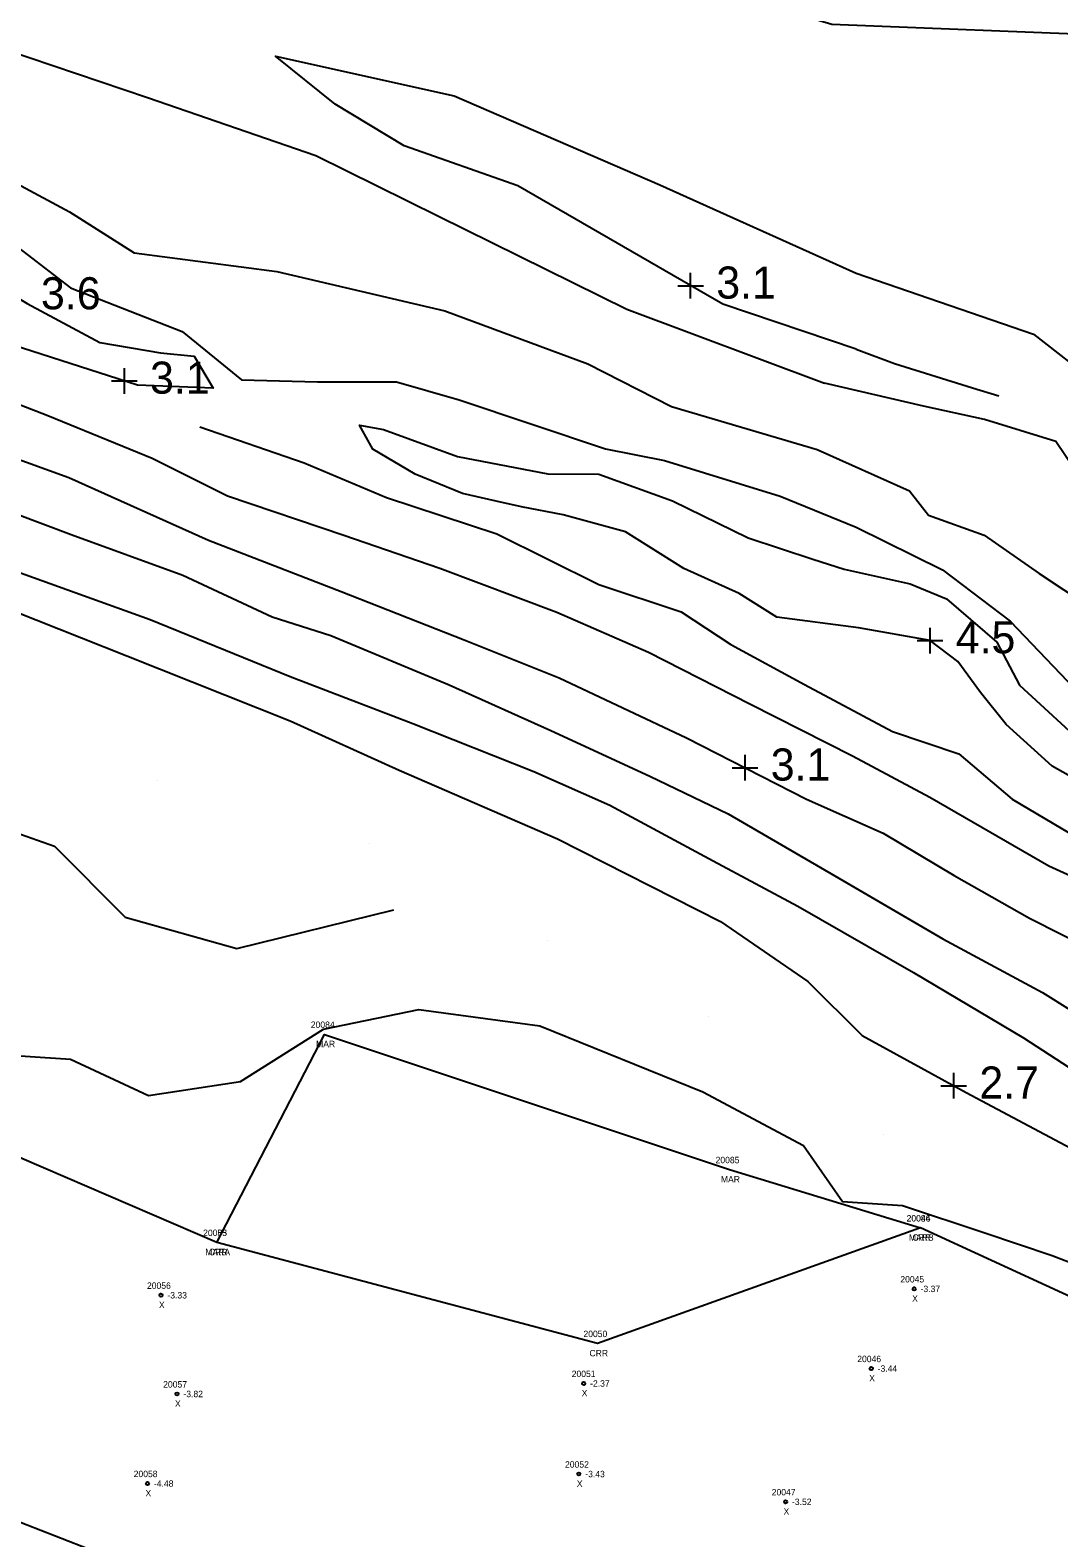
# Model space of a CAD drawing. Extents: x 2316231 to 2323598, y 363169 to 371906.
# Drawn here: x 2322418.9 to 2322579.3, y 368745.7 to 368980.8 of the extents above; entities that cross this region are included whole.
import ezdxf

# ---------------------------------------------------------------- set-up
doc = ezdxf.new("R2010")
doc.units = 0
for name, color, linetype in [('RD_DTM_BkLn1', 7, 'Continuous'), ('RD_DTM_Spot', 7, 'Continuous'), ('RD_DTM_Void', 7, 'Continuous'), ('RD_EX_H2O', 7, 'Continuous'), ('RD_EX_H2O_txCode', 7, 'Continuous'), ('RD_EX_Road', 7, 'Continuous'), ('RD_Sketch8', 7, 'Continuous'), ('RD_SMD_Locator', 7, 'Continuous')]:
    doc.layers.add(name, color=color, linetype=linetype)

msp = doc.modelspace()

# ---------------------------------------------------------------- linework, layer by layer
at = {"layer": 'RD_DTM_BkLn1'}
for points in [[(2322422.052, 369027.258), (2322448.886, 369008.622), (2322482.493, 368991.452), (2322518.065, 368989.374), (2322543.876, 368981.686), (2322588.42, 368979.908), (2322632.596, 368973.129), (2322675.359, 368960.618)], [(2322306.155, 369014.147), (2322341.61, 369007.16), (2322381.462, 368993.744), (2322415.033, 368977.722), (2322437.131, 368970.236), (2322463.42, 368961.23), (2322482.539, 368951.753), (2322511.882, 368937.238), (2322542.747, 368925.731)], [(2322547.656, 368931.025), (2322526.854, 368938.01), (2322494.883, 368956.49), (2322477.168, 368962.742), (2322466.419, 368969.217), (2322457.099, 368976.718), (2322484.966, 368970.517), (2322517.027, 368956.635), (2322547.692, 368942.884), (2322575.313, 368933.329)], [(2322353.373, 368954.479), (2322358.785, 368952.047), (2322379.126, 368946.624), (2322390.93, 368942.968), (2322400.278, 368940.293), (2322409.376, 368943.548), (2322418.366, 368938.132), (2322429.73, 368932.054), (2322439.173, 368930.45), (2322444.419, 368929.935), (2322447.386, 368924.954), (2322435.6, 368925.421), (2322413.074, 368932.637), (2322390.336, 368939.476)], [(2322575.313, 368933.329), (2322585.053, 368925.783)], [(2322547.656, 368931.025), (2322553.639, 368928.767), (2322565.784, 368924.993), (2322569.899, 368923.763)], [(2322313.46, 368925.617), (2322330.063, 368920.278), (2322352.726, 368911.216), (2322378.978, 368902.182), (2322405.608, 368894.407), (2322433.914, 368883.194), (2322459.4, 368873.068), (2322476.408, 368865.381), (2322501.103, 368854.644), (2322526.49, 368841.79), (2322540.119, 368832.426), (2322548.609, 368824.012), (2322564.803, 368815.114), (2322581.926, 368806.026), (2322590.982, 368805.222), (2322598.664, 368798.48), (2322592.139, 368794.257), (2322581.967, 368802.615), (2322587.87, 368801.605), (2322594.57, 368798.405)], [(2322584.951, 368907.526), (2322578.826, 368916.63), (2322567.657, 368920.026), (2322558.144, 368922.113), (2322542.747, 368925.731)], [(2322405.038, 368918.158), (2322424.894, 368910.995), (2322446.65, 368901.24), (2322467.363, 368893.228), (2322486.548, 368885.678), (2322501.336, 368879.77), (2322521.223, 368870.431), (2322539.898, 368860.858), (2322551.875, 368855.544), (2322562.968, 368848.96), (2322574.696, 368842.305), (2322589.905, 368834.621), (2322609.614, 368824.47), (2322622.77, 368820.259), (2322631.278, 368815.727), (2322642.913, 368809.366), (2322654.252, 368802.135), (2322667.558, 368796.359), (2322676.831, 368792.12), (2322686.492, 368787.21), (2322692.697, 368783.552), (2322701.219, 368779.48)], [(2322445.317, 368918.923), (2322461.611, 368913.318), (2322474.412, 368907.908), (2322491.647, 368902.208), (2322507.549, 368894.334), (2322520.363, 368890.065), (2322528.142, 368884.97), (2322539.635, 368878.75), (2322553.326, 368871.386), (2322563.684, 368867.933), (2322571.988, 368860.849), (2322582.188, 368854.843), (2322593.531, 368849.871), (2322606.802, 368844.237), (2322619.154, 368837.851), (2322629.823, 368831.092), (2322642.668, 368824.047), (2322653.845, 368818.404), (2322665.798, 368812.314), (2322681.335, 368804.699), (2322691.706, 368801.952), (2322701.282, 368802.323)], [(2322591.417, 368858.544), (2322578.232, 368865.978), (2322571.079, 368872.473), (2322567.053, 368877.491), (2322563.544, 368882.308), (2322559.198, 368885.586), (2322548.038, 368887.558), (2322535.289, 368889.204), (2322529.414, 368892.931), (2322520.775, 368896.817), (2322511.704, 368902.55), (2322501.968, 368905.202), (2322495.501, 368906.436), (2322491.515, 368907.302), (2322486.282, 368908.535), (2322478.876, 368911.512), (2322472.296, 368915.405), (2322470.232, 368919.173), (2322473.948, 368918.508), (2322485.492, 368914.3), (2322499.58, 368911.593), (2322507.52, 368911.532), (2322519.041, 368907.371), (2322530.841, 368901.598), (2322540.893, 368898.287), (2322545.772, 368896.714), (2322556.108, 368894.414), (2322561.774, 368892.075), (2322569.584, 368885.356), (2322573.16, 368878.621), (2322580.9, 368871.502)], [(2322302.164, 368898.286), (2322311.446, 368889.632), (2322324.091, 368882.669), (2322341.603, 368880.627), (2322359.955, 368881.065), (2322380.443, 368872.501), (2322402.255, 368860.699), (2322422.652, 368853.5), (2322433.655, 368842.447), (2322451.079, 368837.593), (2322475.569, 368843.62)], [(2322414.153, 368897.286), (2322437.571, 368888.846), (2322459.412, 368879.962), (2322478.538, 368872.647), (2322497.393, 368865.144), (2322509.265, 368859.935), (2322525.342, 368851.249), (2322538.586, 368844.18), (2322556.59, 368833.808), (2322573.758, 368823.65), (2322587.846, 368814.497), (2322597.883, 368809.633), (2322605.629, 368805.961), (2322614.889, 368800.851), (2322624.599, 368796.999), (2322635.586, 368790.475), (2322644.281, 368784.484), (2322655.081, 368778.584), (2322663.025, 368774.052), (2322675.343, 368768.22), (2322677.825, 368766.911)], [(2322411.75, 368821.217), (2322425.158, 368820.323), (2322437.288, 368814.644), (2322451.678, 368816.806), (2322464.609, 368824.994), (2322479.459, 368828.062), (2322498.347, 368825.535), (2322523.737, 368815.198), (2322539.474, 368806.83), (2322545.54, 368798.103), (2322554.879, 368797.51), (2322567.741, 368793.229), (2322578.251, 368789.705), (2322590.288, 368785.073), (2322602.779, 368777.334), (2322620.254, 368767.54), (2322632.504, 368756.426), (2322639.273, 368752.626), (2322647.197, 368763.799), (2322650.786, 368764.546), (2322663.371, 368759.145)]]:
    msp.add_lwpolyline(points, dxfattribs=at)
at = {"layer": 'RD_DTM_Spot'}
for p, q in [((2322438.727, 368863.788), (2322438.727, 368863.788)), ((2322471.753, 368853.884), (2322471.753, 368853.884)), ((2322499.488, 368838.884), (2322499.488, 368838.884)), ((2322524.617, 368827.018), (2322524.617, 368827.018)), ((2322551.993, 368808.561), (2322551.993, 368808.561))]:
    msp.add_line(p, q, dxfattribs=at)
at = {"layer": 'RD_DTM_Void'}
for p, q in [((2322521.853, 368938.9), (2322521.853, 368942.9)), ((2322519.853, 368940.9), (2322523.853, 368940.9)), ((2322433.556, 368924.076), (2322433.556, 368928.076)), ((2322431.556, 368926.076), (2322435.556, 368926.076)), ((2322559.198, 368883.586), (2322559.198, 368887.586)), ((2322557.198, 368885.586), (2322561.198, 368885.586)), ((2322530.346, 368863.754), (2322530.346, 368867.754)), ((2322528.346, 368865.754), (2322532.346, 368865.754)), ((2322562.88, 368814.17), (2322562.88, 368818.17)), ((2322560.88, 368816.17), (2322564.88, 368816.17))]:
    msp.add_line(p, q, dxfattribs=at)
at = {"layer": 'RD_EX_H2O'}
for points in [[(2322407.816, 368961.604), (2322424.978, 368952.407), (2322435.06, 368946.022), (2322457.319, 368943.108), (2322483.515, 368936.982), (2322505.821, 368928.706)], [(2322416.357, 368947.326), (2322425.133, 368940.582), (2322442.544, 368933.76), (2322451.827, 368926.223), (2322463.661, 368925.936), (2322476.01, 368925.943), (2322485.742, 368923.096), (2322508.591, 368915.483)], [(2322505.821, 368928.706), (2322518.855, 368922.088), (2322541.582, 368915.366), (2322555.968, 368908.918), (2322558.973, 368905.137), (2322567.649, 368901.993), (2322576.226, 368896.061), (2322583.91, 368890.965), (2322601.155, 368877.678), (2322618.135, 368867.202), (2322628.932, 368859.596), (2322645.54, 368852.168), (2322657.093, 368846.231), (2322669.853, 368837.374), (2322683.808, 368826.48), (2322701.949, 368820.637), (2322709.098, 368818.896), (2322716.72, 368811.813), (2322726.553, 368804.279), (2322738.941, 368799.748)], [(2322508.591, 368915.483), (2322517.758, 368913.632), (2322535.805, 368908.107), (2322547.689, 368903.239), (2322561.146, 368896.593), (2322571.707, 368888.587), (2322580.619, 368879.231), (2322588.969, 368871.406), (2322603.954, 368863.839), (2322614.528, 368856.469), (2322627.289, 368848.294), (2322637.467, 368843.089), (2322651.368, 368834.677), (2322664.356, 368828.573), (2322676.834, 368820.47), (2322687.643, 368813.052), (2322699.481, 368808.561), (2322710.223, 368803.119), (2322719.757, 368799.515), (2322728.525, 368795.535), (2322730.167, 368795.034)], [(2322900.885, 368599.249), (2322806.08, 368626.957), (2322752.991, 368667.92), (2322720.382, 368688.092), (2322677.628, 368722.306), (2322632.008, 368746.23), (2322590.927, 368778.708), (2322557.696, 368793.999), (2322507.334, 368775.975), (2322447.99, 368791.744), (2322407.36, 368809.199), (2322356.401, 368836.061), (2322304.897, 368868.96), (2322244.002, 368895.529)], [(2322824.245, 368500.388), (2322754.031, 368575.627), (2322718.665, 368602.203), (2322686.185, 368627.498), (2322647.263, 368669.146), (2322610.995, 368691.679), (2322563.913, 368713.274), (2322528.661, 368717.956), (2322490.81, 368728.714), (2322429.051, 368743.471), (2322384.251, 368760.961), (2322329.268, 368800.83), (2322290.811, 368833.671), (2322223.413, 368855.898)], [(2322447.99, 368791.744), (2322464.781, 368824.183), (2322527.904, 368803.087), (2322557.696, 368793.999)]]:
    msp.add_lwpolyline(points, dxfattribs=at)
at = {"layer": 'RD_EX_Road'}
for points in [[(2322344.928, 368947.689), (2322356.76, 368944.357), (2322378.193, 368937.285), (2322399.482, 368929.273), (2322421.617, 368920.647), (2322437.886, 368914.019), (2322449.639, 368908.128), (2322467.755, 368902.003), (2322482.756, 368896.872), (2322500.977, 368890.029), (2322515.294, 368883.757), (2322531.101, 368875.695), (2322547.074, 368867.633), (2322559.143, 368861.165), (2322577.687, 368850.452), (2322589.946, 368844.913), (2322598.326, 368840.652), (2322620.682, 368830.355), (2322632.15, 368823.371), (2322644.277, 368816.139), (2322657.688, 368809.552), (2322679.196, 368798.692), (2322696.191, 368790.651), (2322709.264, 368783.803)], [(2322408.338, 368908.46), (2322425.266, 368902.136), (2322442.665, 368895.766), (2322456.593, 368889.26), (2322465.751, 368886.35), (2322484.218, 368878.659), (2322500.063, 368871.574), (2322515.472, 368864.453), (2322527.707, 368858.562), (2322544.359, 368848.875), (2322561.175, 368839.059), (2322576.723, 368830.726), (2322593.996, 368819.874), (2322601.517, 368815.92), (2322611.977, 368810.467), (2322624.673, 368805.587), (2322635.945, 368800.509), (2322652.999, 368792.209), (2322668.314, 368785.054), (2322684.674, 368776.897), (2322690.901, 368773.937)]]:
    msp.add_lwpolyline(points, dxfattribs=at)
at = {"layer": 'RD_SMD_Locator'}
for centre, radius in [((2322464.781, 368824.183), 0.001), ((2322527.904, 368803.087), 0.001), ((2322557.696, 368793.999), 0.001), ((2322557.696, 368793.999), 0.001), ((2322447.99, 368791.744), 0.001), ((2322447.99, 368791.744), 0.001), ((2322439.26, 368783.5), 0.25), ((2322556.714, 368784.494), 0.25), ((2322507.334, 368775.975), 0.001), ((2322550.019, 368772.07), 0.25), ((2322505.179, 368769.748), 0.25), ((2322441.757, 368768.11), 0.25), ((2322504.422, 368755.625), 0.25), ((2322437.159, 368754.142), 0.25), ((2322536.658, 368751.293), 0.25)]:
    msp.add_circle(centre, radius, dxfattribs=at)

# ---------------------------------------------------------------- texts
at = {"layer": 'RD_DTM_Void'}
for s, p in [('3.1', (2322525.853, 368938.9)), ('3.6', (2322420.546, 368937.229)), ('3.1', (2322437.556, 368924.076)), ('4.5', (2322563.198, 368883.586)), ('3.1', (2322534.346, 368863.754)), ('2.7', (2322566.88, 368814.17))]:
    msp.add_text(s, height=5, dxfattribs=at).set_placement(p)
at = {"layer": 'RD_EX_H2O_txCode'}
for s, p in [('20084', (2322462.623, 368825.183)), ('MAR', (2322463.45, 368822.183)), ('20085', (2322525.746, 368804.087)), ('MAR', (2322526.573, 368801.087)), ('20086', (2322555.515, 368794.999)), ('20044', (2322555.539, 368794.999)), ('20055', (2322445.833, 368792.744)), ('20083', (2322445.833, 368792.744)), ('MARB', (2322555.893, 368791.999)), ('CRR', (2322556.444, 368791.999)), ('MARA', (2322446.171, 368789.744)), ('CRR', (2322446.738, 368789.744)), ('20050', (2322505.137, 368776.975)), ('CRR', (2322506.082, 368773.975))]:
    msp.add_text(s, height=1, dxfattribs=at).set_placement(p)
at = {"layer": 'RD_Sketch8'}
for s, p in [('20045', (2322554.556, 368785.494)), ('20056', (2322437.079, 368784.5)), ('-3.33', (2322440.26, 368783)), ('X', (2322556.399, 368782.494)), ('-3.37', (2322557.714, 368783.994)), ('X', (2322438.945, 368781.5)), ('20046', (2322547.838, 368773.07)), ('20051', (2322503.305, 368770.748)), ('-3.44', (2322551.019, 368771.57)), ('20057', (2322439.6, 368769.11)), ('-2.37', (2322506.179, 368769.248)), ('X', (2322549.704, 368770.07)), ('X', (2322441.442, 368766.11)), ('-3.82', (2322442.757, 368767.61)), ('X', (2322504.864, 368767.748)), ('20052', (2322502.265, 368756.625)), ('20058', (2322435.001, 368755.142)), ('-3.43', (2322505.422, 368755.125)), ('X', (2322436.844, 368752.142)), ('-4.48', (2322438.159, 368753.642)), ('X', (2322504.107, 368753.625)), ('20047', (2322534.5, 368752.293)), ('-3.52', (2322537.658, 368750.793)), ('X', (2322536.343, 368749.293))]:
    msp.add_text(s, height=1, dxfattribs=at).set_placement(p)

doc.saveas('drawing.dxf')
